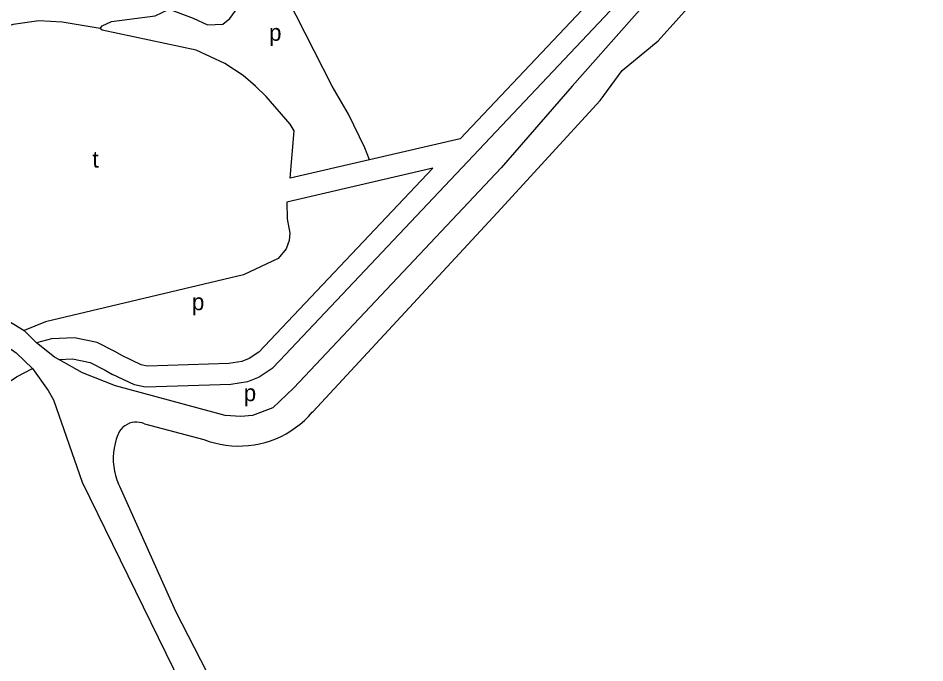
# Model space of a CAD drawing. Extents: x 157646 to 159241, y 379213 to 381217.
# Drawn here: x 158238.9 to 158455.6, y 379962.3 to 380116.3 of the extents above; entities that cross this region are included whole.
import ezdxf

# ---------------------------------------------------------------- set-up
doc = ezdxf.new("R2010")
doc.units = 0
doc.layers.add('BLT_Basislijn', color=7, linetype='Continuous')
doc.layers.add('BLT_Centroide', color=7, linetype='Continuous')

msp = doc.modelspace()

# ---------------------------------------------------------------- linework, layer by layer
at = {"layer": 'BLT_Basislijn'}
for p, q in [((158397.11, 380143.12), (158344.56, 380087.47)), ((158344.56, 380087.47), (158322.86, 380082.44)), ((158309.36, 380022.35), (158353.39, 380069.76)), ((158243.3, 380038.74), (158240.33, 380041.62)), ((158269.07, 380019.37), (158283.25, 380015.64))]:
    msp.add_line(p, q, dxfattribs=at)
for points in [[(158455.57, 380194.68), (158400.44, 380133.02), (158371.29, 380100), (158354.31, 380080.53), (158304.76, 380027.93), (158299.73, 380023.21), (158294.89, 380021.37), (158292.09, 380021.13), (158288.37, 380021.32), (158262.19, 380028.43), (158254.27, 380031.55), (158248.59, 380034.74)], [(158353.39, 380069.76), (158378.01, 380096.63), (158383.23, 380103.73), (158391.81, 380110.82), (158430.61, 380154.12), (158441.81, 380166.06)], [(158258.47, 380113.78), (158259, 380114.43), (158261.21, 380115.43), (158271.62, 380116.8), (158274.96, 380118.42), (158280.69, 380116.29), (158284.12, 380114.64), (158287.8, 380114.81), (158289.47, 380116.15), (158298.63, 380128.88), (158299.97, 380131.2), (158301.48, 380132.86), (158309.36, 380133.44), (158317.8, 380139.46)], [(158400.74, 380139.69), (158301.38, 380034.45), (158299.59, 380032.61), (158296.47, 380030.55), (158293.73, 380029.41), (158289.73, 380028.78), (158269.32, 380028.11), (158266.66, 380028.71), (158261.48, 380031.18)], [(158322.86, 380082.44), (158321.77, 380085.27), (158317.82, 380093.3), (158313.94, 380100), (158303.21, 380121.22), (158303.44, 380122.18), (158304.23, 380123.04), (158319.25, 380136.55)], [(158258.47, 380113.78), (158249.44, 380115.32), (158243.87, 380115.64), (158237.7, 380114.73), (158234.45, 380113.83), (158230.89, 380112.35), (158225.71, 380109), (158222.48, 380105.68), (158219.05, 380101.4), (158218.42, 380100), (158218.07, 380099.46), (158216.63, 380095.66), (158214.74, 380086.13), (158212.9, 380064.97), (158212.98, 380059.38), (158214.1, 380056.68), (158217.18, 380053.65), (158233.88, 380045.54), (158240.33, 380041.62)], [(158322.86, 380082.44), (158303.87, 380078.04), (158304.85, 380089.38), (158303.88, 380090.92), (158298.19, 380097.55), (158295.6, 380100), (158292.63, 380102.56), (158288.25, 380105.42), (158281.42, 380108.61), (158258.96, 380113.41), (158258.47, 380113.78)], [(158337.95, 380080.47), (158303.14, 380072.3), (158303.16, 380068.32), (158303.8, 380064.87), (158303.67, 380063.15), (158302.91, 380061.13), (158301.01, 380058.87), (158292.76, 380054.96), (158245.43, 380043.76), (158240.33, 380041.62)], [(158337.95, 380080.47), (158297.77, 380037.91), (158296.39, 380036.49), (158294.11, 380034.98), (158292.36, 380034.25), (158289.26, 380033.76), (158269.79, 380033.13), (158268.3, 380033.46), (158263.8, 380035.61)], [(158233.7, 380039.58), (158238.4, 380036.33), (158242.35, 380032.59)], [(158263.8, 380035.61), (158262.02, 380036.63), (158257.77, 380038.77), (158252.33, 380039.9), (158246.89, 380039.67), (158243.3, 380038.74)], [(158248.59, 380034.74), (158247.59, 380035.3), (158243.3, 380038.74)], [(158248.59, 380034.74), (158251.92, 380034.88), (158256.11, 380034.01), (158259.65, 380032.22), (158261.48, 380031.18)], [(158159.66, 379970.33), (158174.35, 379982.97), (158191.97, 379996.18), (158205.72, 380007.86), (158224.81, 380021.43), (158238.51, 380030.61), (158242.35, 380032.59)], [(158242.35, 380032.59), (158246.1, 380027.31), (158247.31, 380025.12), (158254.18, 380005.46), (158308.72, 379894), (158330.67, 379848.07)], [(158283.25, 380015.64), (158284.52, 380015.18), (158285.83, 380014.8), (158287.15, 380014.49), (158288.49, 380014.27), (158289.84, 380014.12), (158291.2, 380014.06), (158292.56, 380014.07), (158293.91, 380014.16), (158295.26, 380014.34), (158296.59, 380014.59), (158297.91, 380014.92), (158299.21, 380015.33), (158300.48, 380015.81), (158301.71, 380016.37), (158302.92, 380017), (158304.08, 380017.69), (158305.2, 380018.46), (158306.28, 380019.29), (158307.3, 380020.18), (158308.27, 380021.14), (158309.18, 380022.14), (158309.36, 380022.35)], [(158269.07, 380019.37), (158268.5, 380019.58), (158267.9, 380019.72), (158267.29, 380019.79), (158266.68, 380019.77), (158266.07, 380019.67), (158265.48, 380019.49), (158264.92, 380019.24), (158264.4, 380018.92), (158263.93, 380018.53), (158263.51, 380018.09), (158263.15, 380017.59), (158262.85, 380017.05), (158262.73, 380016.76)], [(158262.73, 380016.76), (158262.35, 380015.72), (158262.05, 380014.66), (158261.82, 380013.58), (158261.68, 380012.48), (158261.61, 380011.38), (158261.62, 380010.27), (158261.72, 380009.17), (158261.89, 380008.08), (158262.14, 380007.01), (158262.47, 380005.96), (158262.88, 380004.93), (158263.1, 380004.44)], [(158263.1, 380004.44), (158276.53, 379974.58), (158291.45, 379945.46), (158307.5, 379912.99)]]:
    msp.add_lwpolyline(points, dxfattribs=at)

# ---------------------------------------------------------------- texts
at = {"layer": 'BLT_Centroide'}
for s, p in [('p', (158298.85, 380110.84)), ('t', (158256.65, 380080.56)), ('p', (158280.41, 380046.5)), ('p', (158292.8, 380024.77))]:
    msp.add_text(s, height=4, dxfattribs=at).set_placement(p)

doc.saveas('drawing.dxf')
